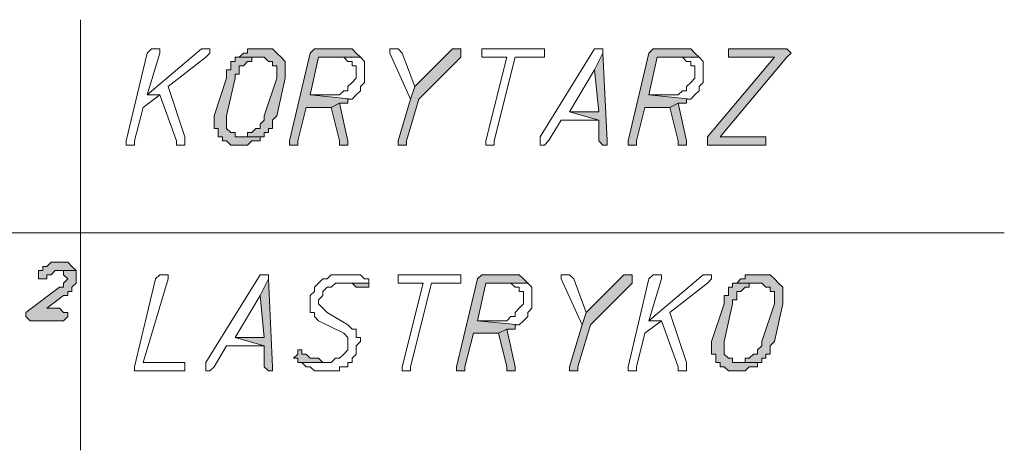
# Model space of a CAD drawing. Header units: inches. Extents: x -1441 to 3871, y -4351 to 2413.
# Tile 266 of 308: x 1473 to 1573, y 88 to 132. Entities that reach past the tile are written whole.
import ezdxf

# ---------------------------------------------------------------- set-up
doc = ezdxf.new("R2010")
doc.units = ezdxf.units.IN
doc.header["$MEASUREMENT"] = 0
doc.layers.add('at_Entity', color=7, linetype='Continuous')
doc.layers.add('at_Solid', color=7, linetype='Continuous')

msp = doc.modelspace()

# ---------------------------------------------------------------- hatches: boundary and pattern name
at = {"layer": 'at_Solid', "lineweight": 15}
for points in [[(1498.07909, 128.73992), (1497.65452, 128.73992), (1496.38559, 128.73992), (1496.38559, 128.31535), (1495.96102, 128.31535), (1495.53645, 127.89555), (1498.07909, 127.89555), (1498.49889, 127.47098), (1498.92346, 127.47098), (1498.92346, 127.04641), (1499.34803, 127.04641), (1499.34803, 125.77748), (1498.07909, 121.97067), (1498.07909, 121.5461), (1497.65452, 121.12153), (1497.65452, 120.69696), (1497.22995, 120.69696), (1496.80539, 120.27716), (1496.38559, 120.27716), (1496.38559, 119.85259), (1495.53645, 119.85259), (1498.07909, 119.85259), (1498.07909, 120.27716), (1498.49889, 120.27716), (1498.49889, 120.69696), (1498.92346, 120.69696), (1498.92346, 121.5461), (1499.34803, 121.97067), (1500.19717, 125.77748), (1500.19717, 127.47098), (1499.7726, 127.89555), (1499.34803, 128.31535), (1498.92346, 128.73992), (1498.49889, 128.73992)], [(1506.12205, 128.73992), (1503.57941, 128.73992), (1503.15961, 128.73992), (1502.73504, 128.31535), (1500.61697, 119.42802), (1500.61697, 119.00346), (1501.04153, 119.00346), (1501.4661, 119.00346), (1501.4661, 119.42802), (1502.31047, 122.81504), (1504.84834, 122.81504), (1505.69748, 123.2396), (1506.54185, 123.2396), (1506.54185, 123.6594), (1506.96642, 123.6594), (1502.73504, 124.08397), (1503.57941, 127.89555), (1507.81079, 127.89555), (1507.39099, 128.31535), (1506.96642, 128.73992), (1506.54185, 128.73992)], [(1517.54725, 128.73992), (1517.12745, 128.73992), (1513.31587, 124.93311), (1512.8913, 123.6594), (1511.62237, 119.42802), (1511.62237, 119.00346), (1512.04694, 119.00346), (1512.4715, 119.00346), (1512.4715, 119.42802), (1513.74044, 123.6594), (1517.97182, 127.89555), (1517.97182, 128.73992)], [(1540.40719, 128.73992), (1537.86455, 128.73992), (1537.44475, 128.73992), (1537.02018, 128.31535), (1534.90211, 119.42802), (1534.90211, 119.00346), (1535.32668, 119.00346), (1535.75124, 119.00346), (1535.75124, 119.42802), (1536.59561, 122.81504), (1539.13826, 122.81504), (1539.98262, 123.2396), (1540.83176, 123.2396), (1540.83176, 123.6594), (1541.25633, 123.6594), (1537.02018, 124.08397), (1537.86455, 127.89555), (1542.1007, 127.89555), (1541.67613, 128.31535), (1541.25633, 128.73992), (1540.83176, 128.73992)], [(1550.56823, 128.73992), (1545.06314, 128.73992), (1545.06314, 127.89555), (1549.71909, 127.89555), (1542.94507, 119.85259), (1542.94507, 119.00346), (1548.86995, 119.00346), (1548.86995, 119.85259), (1544.21877, 119.85259), (1550.98802, 127.89555), (1551.41259, 128.31535), (1550.98802, 128.73992)], [(1495.53645, 127.89555), (1495.11665, 127.89555), (1495.11665, 127.47098), (1494.69208, 127.47098), (1494.69208, 126.62185), (1494.26751, 126.62185), (1494.26751, 125.77748), (1492.99858, 121.97067), (1492.99858, 120.69696), (1493.42314, 120.69696), (1493.42314, 119.85259), (1493.84294, 119.85259), (1493.84294, 119.42802), (1494.26751, 119.42802), (1494.69208, 119.00346), (1495.53645, 119.00346), (1496.38559, 119.00346), (1496.80539, 119.42802), (1497.22995, 119.42802), (1497.65452, 119.42802), (1497.65452, 119.85259), (1498.07909, 119.85259), (1495.53645, 119.85259), (1495.11665, 119.85259), (1495.11665, 120.27716), (1494.69208, 120.27716), (1494.26751, 120.69696), (1494.26751, 121.97067), (1495.11665, 125.77748), (1495.11665, 126.20205), (1495.53645, 126.20205), (1495.53645, 127.04641), (1495.96102, 127.04641), (1496.38559, 127.47098), (1496.80539, 127.47098), (1496.80539, 127.89555), (1497.65452, 127.89555)], [(1532.36423, 128.31535), (1531.51987, 126.62185), (1531.93966, 122.39047), (1528.97722, 122.39047), (1531.93966, 121.5461), (1531.93966, 119.42802), (1532.36423, 119.00346), (1532.7888, 119.00346), (1532.7888, 119.42802)], [(1505.69748, 123.2396), (1504.84834, 122.81504), (1505.69748, 119.42802), (1505.69748, 119.00346), (1506.54185, 119.00346), (1506.54185, 119.42802)], [(1539.98262, 123.2396), (1539.13826, 122.81504), (1539.98262, 119.42802), (1539.98262, 119.00346), (1540.83176, 119.00346), (1540.83176, 119.42802)], [(1477.33723, 107.15369), (1476.91266, 107.15369), (1476.48809, 107.15369), (1476.06829, 106.72912), (1475.64372, 106.72912), (1475.64372, 106.30455), (1475.21915, 106.30455), (1475.21915, 105.46018), (1475.64372, 105.46018), (1476.06829, 105.46018), (1476.06829, 105.88475), (1476.48809, 105.88475), (1476.91266, 106.30455), (1479.03073, 106.30455), (1478.60616, 106.72912), (1478.18159, 107.15369), (1477.7618, 107.15369)], [(1479.03073, 106.30455), (1477.33723, 106.30455), (1477.7618, 106.30455), (1477.7618, 105.88475), (1478.18159, 105.46018), (1477.7618, 105.03561), (1477.7618, 104.61104), (1477.33723, 104.61104), (1473.95022, 102.07317), (1473.95022, 101.6486), (1474.37478, 101.2288), (1477.7618, 101.2288), (1478.18159, 101.6486), (1478.18159, 102.07317), (1477.7618, 102.07317), (1477.33723, 102.49774), (1476.06829, 102.49774), (1477.7618, 103.76668), (1478.18159, 103.76668), (1478.18159, 104.19124), (1478.60616, 104.19124), (1478.60616, 104.61104), (1479.03073, 105.03561), (1479.03073, 105.88475)], [(1523.05234, 105.88475), (1520.51446, 105.88475), (1520.0899, 105.88475), (1519.66533, 105.46018), (1517.54725, 96.57285), (1517.54725, 96.14829), (1517.97182, 96.14829), (1518.39639, 96.14829), (1518.39639, 96.57285), (1519.24553, 99.95987), (1521.7834, 99.95987), (1522.62777, 100.37966), (1523.47691, 100.37966), (1523.47691, 100.80423), (1523.8967, 100.80423), (1519.66533, 101.2288), (1520.51446, 105.03561), (1524.74584, 105.03561), (1524.32127, 105.46018), (1523.8967, 105.88475), (1523.47691, 105.88475)], [(1534.90211, 105.88475), (1534.48231, 105.88475), (1530.67073, 102.07317), (1530.25093, 100.80423), (1528.97722, 96.57285), (1528.97722, 96.14829), (1529.40179, 96.14829), (1529.82159, 96.14829), (1529.82159, 96.57285), (1531.0953, 100.80423), (1535.32668, 105.03561), (1535.32668, 105.88475)], [(1548.45015, 105.88475), (1548.02558, 105.88475), (1546.75665, 105.88475), (1546.75665, 105.46018), (1546.33208, 105.46018), (1545.90751, 105.03561), (1548.45015, 105.03561), (1548.86995, 104.61104), (1549.29452, 104.61104), (1549.29452, 104.19124), (1549.71909, 104.19124), (1549.71909, 102.92231), (1548.45015, 99.11073), (1548.45015, 98.68616), (1548.02558, 98.26159), (1548.02558, 97.84179), (1547.60101, 97.84179), (1547.18121, 97.41722), (1546.75665, 97.41722), (1546.75665, 96.99265), (1545.90751, 96.99265), (1548.45015, 96.99265), (1548.45015, 97.41722), (1548.86995, 97.41722), (1548.86995, 97.84179), (1549.29452, 97.84179), (1549.29452, 98.68616), (1549.71909, 99.11073), (1550.56823, 102.92231), (1550.56823, 104.61104), (1550.14366, 105.03561), (1549.71909, 105.46018), (1549.29452, 105.88475), (1548.86995, 105.88475)], [(1498.49889, 105.46018), (1497.65452, 103.76668), (1498.07909, 99.5353), (1495.11665, 99.5353), (1498.07909, 98.68616), (1498.07909, 96.57285), (1498.49889, 96.14829), (1498.92346, 96.14829), (1498.92346, 96.57285)], [(1508.65992, 105.03561), (1505.69748, 105.03561), (1506.54185, 105.03561), (1506.96642, 105.03561), (1507.39099, 104.61104), (1507.81079, 104.61104), (1508.23536, 104.61104), (1508.65992, 104.61104)], [(1545.90751, 105.03561), (1545.48771, 105.03561), (1545.48771, 104.61104), (1545.06314, 104.61104), (1545.06314, 103.76668), (1544.63857, 103.76668), (1544.63857, 102.92231), (1543.36963, 99.11073), (1543.36963, 97.84179), (1543.7942, 97.84179), (1543.7942, 96.99265), (1544.21877, 96.99265), (1544.21877, 96.57285), (1544.63857, 96.57285), (1545.06314, 96.14829), (1545.90751, 96.14829), (1546.75665, 96.14829), (1547.18121, 96.57285), (1547.60101, 96.57285), (1548.02558, 96.57285), (1548.02558, 96.99265), (1548.45015, 96.99265), (1545.90751, 96.99265), (1545.48771, 96.99265), (1545.48771, 97.41722), (1545.06314, 97.41722), (1544.63857, 97.84179), (1544.63857, 99.11073), (1545.48771, 102.92231), (1545.48771, 103.34211), (1545.90751, 103.34211), (1545.90751, 104.19124), (1546.33208, 104.19124), (1546.75665, 104.61104), (1547.18121, 104.61104), (1547.18121, 105.03561), (1548.02558, 105.03561)], [(1522.62777, 100.37966), (1521.7834, 99.95987), (1522.62777, 96.57285), (1522.62777, 96.14829), (1523.47691, 96.14829), (1523.47691, 96.57285)], [(1501.8859, 98.26159), (1501.4661, 98.26159), (1501.4661, 97.84179), (1501.04153, 97.41722), (1501.4661, 97.41722), (1501.4661, 96.99265), (1504.42855, 96.99265), (1504.00398, 96.99265), (1503.57941, 97.41722), (1503.15961, 97.41722), (1502.73504, 97.41722), (1502.31047, 97.84179), (1501.8859, 97.84179)]]:
    msp.add_hatch(color=7, dxfattribs=at).paths.add_polyline_path(points)

# ---------------------------------------------------------------- linework, layer by layer
at = {"layer": 'at_Entity', "color": 7, "lineweight": 15}
for p, q in [((1479.4553, 131.70236), (1479.4553, 88.10533)), ((1491.72964, 128.73992), (1486.22455, 124.08397)), ((1486.64912, 128.73992), (1486.22455, 128.31535)), ((1487.07369, 128.73992), (1486.64912, 128.73992)), ((1486.64912, 128.73992), (1486.64912, 128.73992)), ((1487.49349, 128.73992), (1487.07369, 128.73992)), ((1487.07369, 128.73992), (1487.07369, 128.73992)), ((1487.49349, 128.31535), (1487.49349, 128.73992)), ((1492.15421, 128.73992), (1491.72964, 128.73992)), ((1491.72964, 128.73992), (1491.72964, 128.73992)), ((1492.57401, 128.73992), (1492.15421, 128.73992)), ((1492.15421, 128.73992), (1492.15421, 128.73992)), ((1492.57401, 128.31535), (1492.57401, 128.73992)), ((1497.65452, 128.73992), (1496.38559, 128.73992)), ((1496.38559, 128.73992), (1496.38559, 128.31535)), ((1498.07909, 128.73992), (1497.65452, 128.73992)), ((1498.49889, 128.73992), (1498.07909, 128.73992)), ((1498.92346, 128.73992), (1498.49889, 128.73992)), ((1498.49889, 128.73992), (1498.49889, 128.73992)), ((1499.34803, 128.31535), (1498.92346, 128.73992)), ((1503.15961, 128.73992), (1502.73504, 128.31535)), ((1503.57941, 128.73992), (1503.15961, 128.73992)), ((1503.15961, 128.73992), (1503.15961, 128.73992)), ((1506.12205, 128.73992), (1503.57941, 128.73992)), ((1506.54185, 128.73992), (1506.12205, 128.73992)), ((1506.96642, 128.73992), (1506.54185, 128.73992)), ((1506.54185, 128.73992), (1506.54185, 128.73992)), ((1507.39099, 128.31535), (1506.96642, 128.73992)), ((1511.62237, 128.73992), (1510.778, 128.73992)), ((1510.778, 128.73992), (1510.778, 128.31535)), ((1512.04694, 128.31535), (1511.62237, 128.73992)), ((1511.62237, 128.73992), (1511.62237, 128.73992)), ((1517.12745, 128.73992), (1513.31587, 124.93311)), ((1517.54725, 128.73992), (1517.12745, 128.73992)), ((1517.97182, 128.73992), (1517.54725, 128.73992)), ((1517.97182, 127.89555), (1517.97182, 128.73992)), ((1520.51446, 128.73992), (1520.0899, 128.73992)), ((1520.0899, 128.73992), (1520.0899, 127.89555)), ((1526.01478, 128.73992), (1520.51446, 128.73992)), ((1526.43935, 128.73992), (1526.01478, 128.73992)), ((1526.01478, 128.73992), (1526.01478, 128.73992)), ((1531.51987, 128.73992), (1526.01478, 119.85259)), ((1526.43935, 127.89555), (1526.43935, 128.73992)), ((1531.93966, 128.73992), (1531.51987, 128.73992)), ((1531.51987, 128.73992), (1531.51987, 128.73992)), ((1532.36423, 128.73992), (1531.93966, 128.73992)), ((1531.93966, 128.73992), (1531.93966, 128.73992)), ((1532.36423, 128.31535), (1532.36423, 128.73992)), ((1537.44475, 128.73992), (1537.02018, 128.31535)), ((1537.86455, 128.73992), (1537.44475, 128.73992)), ((1537.44475, 128.73992), (1537.44475, 128.73992)), ((1540.40719, 128.73992), (1537.86455, 128.73992)), ((1540.83176, 128.73992), (1540.40719, 128.73992)), ((1541.25633, 128.73992), (1540.83176, 128.73992)), ((1540.83176, 128.73992), (1540.83176, 128.73992)), ((1541.67613, 128.31535), (1541.25633, 128.73992)), ((1550.56823, 128.73992), (1545.06314, 128.73992)), ((1545.06314, 128.73992), (1545.06314, 127.89555)), ((1550.98802, 128.73992), (1550.56823, 128.73992)), ((1551.41259, 128.31535), (1550.98802, 128.73992)), ((1550.98802, 128.73992), (1550.98802, 128.73992)), ((1486.22455, 128.31535), (1484.11125, 119.42802)), ((1486.22455, 124.08397), (1487.49349, 128.31535)), ((1488.34263, 124.93311), (1492.15421, 127.89555)), ((1492.15421, 127.89555), (1492.57401, 128.31535)), ((1492.15421, 127.89555), (1492.15421, 127.89555)), ((1495.53645, 127.89555), (1495.11665, 127.89555)), ((1495.11665, 127.89555), (1495.11665, 127.47098)), ((1495.96102, 128.31535), (1495.53645, 127.89555)), ((1497.65452, 127.89555), (1495.53645, 127.89555)), ((1495.53645, 127.89555), (1498.07909, 127.89555)), ((1496.38559, 128.31535), (1495.96102, 128.31535)), ((1495.96102, 128.31535), (1495.96102, 128.31535)), ((1496.80539, 127.47098), (1496.80539, 127.89555)), ((1496.80539, 127.89555), (1497.65452, 127.89555)), ((1497.65452, 127.89555), (1497.65452, 127.89555)), ((1498.07909, 127.89555), (1498.07909, 127.89555)), ((1498.07909, 127.89555), (1498.49889, 127.47098)), ((1499.7726, 127.89555), (1499.34803, 128.31535)), ((1499.34803, 128.31535), (1499.34803, 128.31535)), ((1500.19717, 127.47098), (1499.7726, 127.89555)), ((1499.7726, 127.89555), (1499.7726, 127.89555)), ((1502.73504, 128.31535), (1500.61697, 119.42802)), ((1502.73504, 124.08397), (1503.57941, 127.89555)), ((1503.57941, 127.89555), (1507.81079, 127.89555)), ((1507.81079, 127.89555), (1505.69748, 127.89555)), ((1505.69748, 127.89555), (1506.12205, 127.89555)), ((1506.12205, 127.89555), (1506.12205, 127.89555)), ((1506.12205, 127.89555), (1506.54185, 127.47098)), ((1507.81079, 127.89555), (1507.39099, 128.31535)), ((1507.39099, 128.31535), (1507.39099, 128.31535)), ((1508.23536, 127.47098), (1507.81079, 127.89555)), ((1507.81079, 127.89555), (1507.81079, 127.89555)), ((1510.778, 128.31535), (1512.8913, 123.6594)), ((1513.31587, 124.93311), (1512.04694, 128.31535)), ((1512.04694, 128.31535), (1512.04694, 128.31535)), ((1513.74044, 123.6594), (1517.97182, 127.89555)), ((1520.0899, 127.89555), (1520.51446, 127.89555)), ((1520.51446, 127.89555), (1522.62777, 127.89555)), ((1522.62777, 127.89555), (1520.51446, 119.42802)), ((1521.35883, 119.42802), (1523.47691, 127.89555)), ((1523.47691, 127.89555), (1526.01478, 127.89555)), ((1526.01478, 127.89555), (1526.43935, 127.89555)), ((1532.36423, 128.31535), (1531.51987, 126.62185)), ((1531.51987, 126.62185), (1532.36423, 128.31535)), ((1532.7888, 119.42802), (1532.36423, 128.31535)), ((1537.02018, 128.31535), (1534.90211, 119.42802)), ((1537.02018, 124.08397), (1537.86455, 127.89555)), ((1537.86455, 127.89555), (1542.1007, 127.89555)), ((1542.1007, 127.89555), (1539.98262, 127.89555)), ((1539.98262, 127.89555), (1540.40719, 127.89555)), ((1540.40719, 127.89555), (1540.40719, 127.89555)), ((1540.40719, 127.89555), (1540.83176, 127.47098)), ((1542.1007, 127.89555), (1541.67613, 128.31535)), ((1541.67613, 128.31535), (1541.67613, 128.31535)), ((1542.52527, 127.47098), (1542.1007, 127.89555)), ((1542.1007, 127.89555), (1542.1007, 127.89555)), ((1549.71909, 127.89555), (1542.94507, 119.85259)), ((1544.21877, 119.85259), (1550.98802, 127.89555)), ((1545.06314, 127.89555), (1549.71909, 127.89555)), ((1550.98802, 127.89555), (1551.41259, 128.31535)), ((1550.98802, 127.89555), (1550.98802, 127.89555)), ((1551.41259, 128.31535), (1551.41259, 128.31535)), ((1494.69208, 126.62185), (1494.26751, 126.62185)), ((1494.26751, 126.62185), (1494.26751, 125.77748)), ((1495.11665, 127.47098), (1494.69208, 127.47098)), ((1494.69208, 127.47098), (1494.69208, 126.62185)), ((1495.53645, 126.20205), (1495.53645, 127.04641)), ((1495.53645, 127.04641), (1495.96102, 127.04641)), ((1495.96102, 127.04641), (1496.38559, 127.47098)), ((1495.96102, 127.04641), (1495.96102, 127.04641)), ((1496.38559, 127.47098), (1496.80539, 127.47098)), ((1498.49889, 127.47098), (1498.92346, 127.47098)), ((1498.92346, 127.47098), (1498.92346, 127.04641)), ((1498.92346, 127.04641), (1499.34803, 127.04641)), ((1499.34803, 127.04641), (1499.34803, 125.77748)), ((1500.19717, 125.77748), (1500.19717, 127.47098)), ((1506.54185, 127.47098), (1506.96642, 127.47098)), ((1506.96642, 127.47098), (1506.96642, 127.04641)), ((1506.96642, 127.04641), (1507.39099, 127.04641)), ((1507.39099, 127.04641), (1507.39099, 125.77748)), ((1508.23536, 125.35291), (1508.23536, 127.47098)), ((1528.97722, 122.39047), (1531.51987, 126.62185)), ((1531.51987, 126.62185), (1531.93966, 122.39047)), ((1540.83176, 127.47098), (1541.25633, 127.47098)), ((1541.25633, 127.47098), (1541.25633, 127.04641)), ((1541.25633, 127.04641), (1541.67613, 127.04641)), ((1541.67613, 127.04641), (1541.67613, 125.77748)), ((1542.52527, 125.35291), (1542.52527, 127.47098)), ((1494.26751, 125.77748), (1492.99858, 121.97067)), ((1494.26751, 121.97067), (1495.11665, 125.77748)), ((1495.11665, 125.77748), (1495.11665, 126.20205)), ((1495.11665, 126.20205), (1495.53645, 126.20205)), ((1499.34803, 125.77748), (1498.07909, 121.97067)), ((1499.34803, 121.97067), (1500.19717, 125.77748)), ((1507.39099, 125.77748), (1506.96642, 125.35291)), ((1541.67613, 125.77748), (1541.25633, 125.35291)), ((1490.03613, 119.85259), (1488.34263, 124.93311)), ((1506.96642, 125.35291), (1506.54185, 124.93311)), ((1506.54185, 124.93311), (1506.54185, 124.50854)), ((1506.96642, 125.35291), (1506.96642, 125.35291)), ((1507.81079, 124.93311), (1508.23536, 125.35291)), ((1507.81079, 124.50854), (1507.81079, 124.93311)), ((1513.31587, 124.93311), (1512.8913, 123.6594)), ((1512.8913, 123.6594), (1513.31587, 124.93311)), ((1541.25633, 125.35291), (1540.83176, 124.93311)), ((1540.83176, 124.93311), (1540.83176, 124.50854)), ((1541.25633, 125.35291), (1541.25633, 125.35291)), ((1542.1007, 124.93311), (1542.52527, 125.35291)), ((1542.1007, 124.50854), (1542.1007, 124.93311)), ((1485.79998, 122.81504), (1487.49349, 124.08397)), ((1486.22455, 124.08397), (1487.49349, 124.08397)), ((1487.49349, 124.08397), (1486.22455, 124.08397)), ((1487.49349, 124.08397), (1489.19177, 119.42802)), ((1504.84834, 124.08397), (1502.73504, 124.08397)), ((1502.73504, 124.08397), (1506.96642, 123.6594)), ((1506.96642, 123.6594), (1502.73504, 124.08397)), ((1505.69748, 124.08397), (1504.84834, 124.08397)), ((1506.12205, 124.50854), (1505.69748, 124.08397)), ((1506.54185, 124.50854), (1506.12205, 124.50854)), ((1506.12205, 124.50854), (1506.12205, 124.50854)), ((1506.54185, 123.2396), (1506.54185, 123.6594)), ((1506.54185, 123.6594), (1506.96642, 123.6594)), ((1506.96642, 123.6594), (1507.39099, 124.08397)), ((1506.96642, 123.6594), (1506.96642, 123.6594)), ((1507.39099, 124.08397), (1507.81079, 124.50854)), ((1507.39099, 124.08397), (1507.39099, 124.08397)), ((1512.8913, 123.6594), (1511.62237, 119.42802)), ((1512.4715, 119.42802), (1513.74044, 123.6594)), ((1539.13826, 124.08397), (1537.02018, 124.08397)), ((1537.02018, 124.08397), (1541.25633, 123.6594)), ((1541.25633, 123.6594), (1537.02018, 124.08397)), ((1539.98262, 124.08397), (1539.13826, 124.08397)), ((1540.40719, 124.50854), (1539.98262, 124.08397)), ((1540.83176, 124.50854), (1540.40719, 124.50854)), ((1540.40719, 124.50854), (1540.40719, 124.50854)), ((1540.83176, 123.2396), (1540.83176, 123.6594)), ((1540.83176, 123.6594), (1541.25633, 123.6594)), ((1541.25633, 123.6594), (1541.67613, 124.08397)), ((1541.25633, 123.6594), (1541.25633, 123.6594)), ((1541.67613, 124.08397), (1542.1007, 124.50854)), ((1541.67613, 124.08397), (1541.67613, 124.08397)), ((1484.95562, 119.42802), (1485.79998, 122.81504)), ((1501.4661, 119.42802), (1502.31047, 122.81504)), ((1502.31047, 122.81504), (1504.84834, 122.81504)), ((1505.69748, 123.2396), (1504.84834, 122.81504)), ((1504.84834, 122.81504), (1505.69748, 123.2396)), ((1504.84834, 122.81504), (1505.69748, 119.42802)), ((1506.54185, 119.42802), (1505.69748, 123.2396)), ((1505.69748, 123.2396), (1506.54185, 123.2396)), ((1535.75124, 119.42802), (1536.59561, 122.81504)), ((1536.59561, 122.81504), (1539.13826, 122.81504)), ((1539.98262, 123.2396), (1539.13826, 122.81504)), ((1539.13826, 122.81504), (1539.98262, 123.2396)), ((1539.13826, 122.81504), (1539.98262, 119.42802)), ((1540.83176, 119.42802), (1539.98262, 123.2396)), ((1539.98262, 123.2396), (1540.83176, 123.2396)), ((1492.99858, 121.97067), (1492.99858, 120.69696)), ((1494.26751, 120.69696), (1494.26751, 121.97067)), ((1498.07909, 121.97067), (1498.07909, 121.5461)), ((1498.92346, 121.5461), (1499.34803, 121.97067)), ((1531.93966, 122.39047), (1528.97722, 122.39047)), ((1528.97722, 122.39047), (1531.93966, 121.5461)), ((1531.93966, 121.5461), (1528.97722, 122.39047)), ((1492.99858, 120.69696), (1493.42314, 120.69696)), ((1493.42314, 120.69696), (1493.42314, 119.85259)), ((1494.69208, 120.27716), (1494.26751, 120.69696)), ((1497.22995, 120.69696), (1496.80539, 120.27716)), ((1497.65452, 120.69696), (1497.22995, 120.69696)), ((1498.07909, 121.5461), (1497.65452, 121.12153)), ((1497.65452, 121.12153), (1497.65452, 120.69696)), ((1498.49889, 120.27716), (1498.49889, 120.69696)), ((1498.49889, 120.69696), (1498.92346, 120.69696)), ((1498.92346, 120.69696), (1498.92346, 121.5461)), ((1526.85915, 119.42802), (1528.13285, 121.5461)), ((1528.13285, 121.5461), (1531.93966, 121.5461)), ((1531.93966, 121.5461), (1531.93966, 119.42802)), ((1490.03613, 119.00346), (1490.03613, 119.85259)), ((1493.42314, 119.85259), (1493.84294, 119.85259)), ((1493.84294, 119.85259), (1493.84294, 119.42802)), ((1495.11665, 120.27716), (1494.69208, 120.27716)), ((1494.69208, 120.27716), (1494.69208, 120.27716)), ((1495.11665, 119.85259), (1495.11665, 120.27716)), ((1495.53645, 119.85259), (1495.11665, 119.85259)), ((1498.07909, 119.85259), (1495.53645, 119.85259)), ((1496.38559, 119.85259), (1495.53645, 119.85259)), ((1495.53645, 119.85259), (1498.07909, 119.85259)), ((1496.80539, 120.27716), (1496.38559, 120.27716)), ((1496.38559, 120.27716), (1496.38559, 119.85259)), ((1497.65452, 119.42802), (1497.65452, 119.85259)), ((1497.65452, 119.85259), (1498.07909, 119.85259)), ((1498.07909, 119.85259), (1498.07909, 120.27716)), ((1498.07909, 120.27716), (1498.49889, 120.27716)), ((1526.01478, 119.85259), (1526.01478, 119.00346)), ((1542.94507, 119.85259), (1542.94507, 119.00346)), ((1548.86995, 119.85259), (1544.21877, 119.85259)), ((1548.86995, 119.00346), (1548.86995, 119.85259)), ((1484.11125, 119.42802), (1484.11125, 119.00346)), ((1484.11125, 119.00346), (1484.53105, 119.00346)), ((1484.53105, 119.00346), (1484.95562, 119.00346)), ((1484.95562, 119.00346), (1484.95562, 119.42802)), ((1489.19177, 119.42802), (1489.19177, 119.00346)), ((1489.19177, 119.00346), (1490.03613, 119.00346)), ((1493.84294, 119.42802), (1494.26751, 119.42802)), ((1494.26751, 119.42802), (1494.26751, 119.42802)), ((1494.26751, 119.42802), (1494.69208, 119.00346)), ((1494.69208, 119.00346), (1495.53645, 119.00346)), ((1495.53645, 119.00346), (1496.38559, 119.00346)), ((1496.38559, 119.00346), (1496.80539, 119.42802)), ((1496.38559, 119.00346), (1496.38559, 119.00346)), ((1496.80539, 119.42802), (1497.22995, 119.42802)), ((1497.22995, 119.42802), (1497.65452, 119.42802)), ((1500.61697, 119.42802), (1500.61697, 119.00346)), ((1500.61697, 119.00346), (1501.04153, 119.00346)), ((1501.04153, 119.00346), (1501.4661, 119.00346)), ((1501.4661, 119.00346), (1501.4661, 119.42802)), ((1505.69748, 119.42802), (1505.69748, 119.00346)), ((1505.69748, 119.00346), (1506.54185, 119.00346)), ((1506.54185, 119.00346), (1506.54185, 119.42802)), ((1511.62237, 119.42802), (1511.62237, 119.00346)), ((1511.62237, 119.00346), (1512.04694, 119.00346)), ((1512.04694, 119.00346), (1512.4715, 119.00346)), ((1512.4715, 119.00346), (1512.4715, 119.42802)), ((1520.51446, 119.42802), (1520.51446, 119.00346)), ((1520.51446, 119.00346), (1520.93426, 119.00346)), ((1520.93426, 119.00346), (1521.35883, 119.00346)), ((1521.35883, 119.00346), (1521.35883, 119.42802)), ((1526.01478, 119.00346), (1526.43935, 119.00346)), ((1526.43935, 119.00346), (1526.85915, 119.42802)), ((1526.43935, 119.00346), (1526.43935, 119.00346)), ((1531.93966, 119.42802), (1532.36423, 119.00346)), ((1532.36423, 119.00346), (1532.7888, 119.00346)), ((1532.7888, 119.00346), (1532.7888, 119.42802)), ((1534.90211, 119.42802), (1534.90211, 119.00346)), ((1534.90211, 119.00346), (1535.32668, 119.00346)), ((1535.32668, 119.00346), (1535.75124, 119.00346)), ((1535.75124, 119.00346), (1535.75124, 119.42802)), ((1539.98262, 119.42802), (1539.98262, 119.00346)), ((1539.98262, 119.00346), (1540.83176, 119.00346)), ((1540.83176, 119.00346), (1540.83176, 119.42802)), ((1542.94507, 119.00346), (1548.86995, 119.00346)), ((1434.58456, 110.11613), (1572.99883, 110.11613)), ((1476.06829, 106.72912), (1475.64372, 106.72912)), ((1475.64372, 106.72912), (1475.64372, 106.30455)), ((1476.48809, 107.15369), (1476.06829, 106.72912)), ((1476.91266, 107.15369), (1476.48809, 107.15369)), ((1476.48809, 107.15369), (1476.48809, 107.15369)), ((1477.33723, 107.15369), (1476.91266, 107.15369)), ((1477.7618, 107.15369), (1477.33723, 107.15369)), ((1478.18159, 107.15369), (1477.7618, 107.15369)), ((1478.60616, 106.72912), (1478.18159, 107.15369)), ((1479.03073, 106.30455), (1478.60616, 106.72912)), ((1478.60616, 106.72912), (1478.60616, 106.72912)), ((1475.64372, 106.30455), (1475.21915, 106.30455)), ((1475.21915, 106.30455), (1475.21915, 105.46018)), ((1476.06829, 105.46018), (1476.06829, 105.88475)), ((1476.06829, 105.88475), (1476.48809, 105.88475)), ((1476.48809, 105.88475), (1476.91266, 106.30455)), ((1476.48809, 105.88475), (1476.48809, 105.88475)), ((1476.91266, 106.30455), (1479.03073, 106.30455)), ((1479.03073, 106.30455), (1477.33723, 106.30455)), ((1477.33723, 106.30455), (1477.7618, 106.30455)), ((1477.7618, 106.30455), (1477.7618, 105.88475)), ((1477.7618, 105.88475), (1478.18159, 105.46018)), ((1479.03073, 105.88475), (1479.03073, 106.30455)), ((1479.03073, 105.03561), (1479.03073, 105.88475)), ((1487.49349, 105.88475), (1487.07369, 105.46018)), ((1487.91806, 105.88475), (1487.49349, 105.88475)), ((1487.49349, 105.88475), (1487.49349, 105.88475)), ((1488.34263, 105.88475), (1487.91806, 105.88475)), ((1487.91806, 105.88475), (1487.91806, 105.88475)), ((1488.34263, 105.46018), (1488.34263, 105.88475)), ((1497.65452, 105.88475), (1492.15421, 96.99265)), ((1498.07909, 105.88475), (1497.65452, 105.88475)), ((1497.65452, 105.88475), (1497.65452, 105.88475)), ((1498.49889, 105.88475), (1498.07909, 105.88475)), ((1498.07909, 105.88475), (1498.07909, 105.88475)), ((1498.49889, 105.46018), (1498.49889, 105.88475)), ((1504.84834, 105.88475), (1504.42855, 105.46018)), ((1505.69748, 105.88475), (1504.84834, 105.88475)), ((1504.84834, 105.88475), (1504.84834, 105.88475)), ((1506.12205, 105.88475), (1505.69748, 105.88475)), ((1507.39099, 105.88475), (1506.12205, 105.88475)), ((1506.12205, 105.88475), (1506.12205, 105.88475)), ((1507.81079, 105.88475), (1507.39099, 105.88475)), ((1508.23536, 105.46018), (1507.81079, 105.88475)), ((1512.04694, 105.88475), (1511.62237, 105.88475)), ((1511.62237, 105.88475), (1511.62237, 105.03561)), ((1517.54725, 105.88475), (1512.04694, 105.88475)), ((1517.97182, 105.88475), (1517.54725, 105.88475)), ((1517.54725, 105.88475), (1517.54725, 105.88475)), ((1517.97182, 105.03561), (1517.97182, 105.88475)), ((1520.0899, 105.88475), (1519.66533, 105.46018)), ((1520.51446, 105.88475), (1520.0899, 105.88475)), ((1520.0899, 105.88475), (1520.0899, 105.88475)), ((1523.05234, 105.88475), (1520.51446, 105.88475)), ((1523.47691, 105.88475), (1523.05234, 105.88475)), ((1523.8967, 105.88475), (1523.47691, 105.88475)), ((1523.47691, 105.88475), (1523.47691, 105.88475)), ((1524.32127, 105.46018), (1523.8967, 105.88475)), ((1528.97722, 105.88475), (1528.13285, 105.88475)), ((1528.13285, 105.88475), (1528.13285, 105.46018)), ((1529.40179, 105.46018), (1528.97722, 105.88475)), ((1528.97722, 105.88475), (1528.97722, 105.88475)), ((1534.48231, 105.88475), (1530.67073, 102.07317)), ((1534.90211, 105.88475), (1534.48231, 105.88475)), ((1535.32668, 105.88475), (1534.90211, 105.88475)), ((1535.32668, 105.03561), (1535.32668, 105.88475)), ((1542.52527, 105.88475), (1537.02018, 101.2288)), ((1537.44475, 105.88475), (1537.02018, 105.46018)), ((1537.86455, 105.88475), (1537.44475, 105.88475)), ((1537.44475, 105.88475), (1537.44475, 105.88475)), ((1538.28912, 105.88475), (1537.86455, 105.88475)), ((1537.86455, 105.88475), (1537.86455, 105.88475)), ((1538.28912, 105.46018), (1538.28912, 105.88475)), ((1542.94507, 105.88475), (1542.52527, 105.88475)), ((1542.52527, 105.88475), (1542.52527, 105.88475)), ((1543.36963, 105.88475), (1542.94507, 105.88475)), ((1542.94507, 105.88475), (1542.94507, 105.88475)), ((1543.36963, 105.46018), (1543.36963, 105.88475)), ((1548.02558, 105.88475), (1546.75665, 105.88475)), ((1546.75665, 105.88475), (1546.75665, 105.46018)), ((1548.45015, 105.88475), (1548.02558, 105.88475)), ((1548.86995, 105.88475), (1548.45015, 105.88475)), ((1549.29452, 105.88475), (1548.86995, 105.88475)), ((1548.86995, 105.88475), (1548.86995, 105.88475)), ((1549.71909, 105.46018), (1549.29452, 105.88475)), ((1475.21915, 105.46018), (1475.64372, 105.46018)), ((1475.64372, 105.46018), (1476.06829, 105.46018)), ((1478.18159, 105.46018), (1477.7618, 105.03561)), ((1477.7618, 105.03561), (1477.7618, 104.61104)), ((1478.18159, 105.46018), (1478.18159, 105.46018)), ((1478.60616, 104.61104), (1479.03073, 105.03561)), ((1487.07369, 105.46018), (1484.95562, 96.57285)), ((1485.79998, 96.99265), (1488.34263, 105.46018)), ((1498.49889, 105.46018), (1497.65452, 103.76668)), ((1497.65452, 103.76668), (1498.49889, 105.46018)), ((1498.92346, 96.57285), (1498.49889, 105.46018)), ((1503.57941, 105.03561), (1503.15961, 104.61104)), ((1504.00398, 105.46018), (1503.57941, 105.03561)), ((1503.57941, 105.03561), (1503.57941, 105.03561)), ((1504.42855, 105.46018), (1504.00398, 105.46018)), ((1504.00398, 105.46018), (1504.00398, 105.46018)), ((1504.84834, 104.61104), (1505.27291, 105.03561)), ((1505.27291, 105.03561), (1508.65992, 105.03561)), ((1508.65992, 105.03561), (1505.69748, 105.03561)), ((1505.69748, 105.03561), (1506.54185, 105.03561)), ((1506.54185, 105.03561), (1506.96642, 105.03561)), ((1506.96642, 105.03561), (1507.39099, 104.61104)), ((1508.65992, 105.46018), (1508.23536, 105.46018)), ((1508.23536, 105.46018), (1508.23536, 105.46018)), ((1508.65992, 105.03561), (1508.65992, 105.46018)), ((1508.65992, 104.61104), (1508.65992, 105.03561)), ((1511.62237, 105.03561), (1512.04694, 105.03561)), ((1512.04694, 105.03561), (1514.16501, 105.03561)), ((1514.16501, 105.03561), (1512.04694, 96.57285)), ((1512.8913, 96.57285), (1515.00938, 105.03561)), ((1515.00938, 105.03561), (1517.54725, 105.03561)), ((1519.66533, 105.46018), (1517.54725, 96.57285)), ((1517.54725, 105.03561), (1517.97182, 105.03561)), ((1519.66533, 101.2288), (1520.51446, 105.03561)), ((1520.51446, 105.03561), (1524.74584, 105.03561)), ((1524.74584, 105.03561), (1522.62777, 105.03561)), ((1522.62777, 105.03561), (1523.05234, 105.03561)), ((1523.05234, 105.03561), (1523.05234, 105.03561)), ((1523.05234, 105.03561), (1523.47691, 104.61104)), ((1524.74584, 105.03561), (1524.32127, 105.46018)), ((1524.32127, 105.46018), (1524.32127, 105.46018)), ((1525.17041, 104.61104), (1524.74584, 105.03561)), ((1524.74584, 105.03561), (1524.74584, 105.03561)), ((1528.13285, 105.46018), (1530.25093, 100.80423)), ((1530.67073, 102.07317), (1529.40179, 105.46018)), ((1529.40179, 105.46018), (1529.40179, 105.46018)), ((1531.0953, 100.80423), (1535.32668, 105.03561)), ((1537.02018, 105.46018), (1534.90211, 96.57285)), ((1537.02018, 101.2288), (1538.28912, 105.46018)), ((1539.13826, 102.07317), (1542.94507, 105.03561)), ((1542.94507, 105.03561), (1543.36963, 105.46018)), ((1542.94507, 105.03561), (1542.94507, 105.03561)), ((1545.90751, 105.03561), (1545.48771, 105.03561)), ((1545.48771, 105.03561), (1545.48771, 104.61104)), ((1546.33208, 105.46018), (1545.90751, 105.03561)), ((1548.02558, 105.03561), (1545.90751, 105.03561)), ((1545.90751, 105.03561), (1548.45015, 105.03561)), ((1546.75665, 105.46018), (1546.33208, 105.46018)), ((1546.33208, 105.46018), (1546.33208, 105.46018)), ((1547.18121, 104.61104), (1547.18121, 105.03561)), ((1547.18121, 105.03561), (1548.02558, 105.03561)), ((1548.02558, 105.03561), (1548.02558, 105.03561)), ((1548.45015, 105.03561), (1548.45015, 105.03561)), ((1548.45015, 105.03561), (1548.86995, 104.61104)), ((1550.14366, 105.03561), (1549.71909, 105.46018)), ((1549.71909, 105.46018), (1549.71909, 105.46018)), ((1550.56823, 104.61104), (1550.14366, 105.03561)), ((1550.14366, 105.03561), (1550.14366, 105.03561)), ((1477.33723, 104.61104), (1473.95022, 102.07317)), ((1476.06829, 102.49774), (1477.7618, 103.76668)), ((1477.7618, 104.61104), (1477.33723, 104.61104)), ((1477.7618, 103.76668), (1478.18159, 103.76668)), ((1478.18159, 103.76668), (1478.18159, 104.19124)), ((1478.18159, 104.19124), (1478.60616, 104.19124)), ((1478.60616, 104.19124), (1478.60616, 104.61104)), ((1495.11665, 99.5353), (1497.65452, 103.76668)), ((1497.65452, 103.76668), (1498.07909, 99.5353)), ((1503.15961, 104.19124), (1502.73504, 103.76668)), ((1502.73504, 103.76668), (1502.73504, 102.07317)), ((1503.15961, 104.61104), (1503.15961, 104.19124)), ((1503.57941, 103.34211), (1504.00398, 103.76668)), ((1504.00398, 104.19124), (1504.42855, 104.61104)), ((1504.00398, 103.76668), (1504.00398, 104.19124)), ((1504.42855, 104.61104), (1504.84834, 104.61104)), ((1507.39099, 104.61104), (1507.81079, 104.61104)), ((1507.81079, 104.61104), (1508.23536, 104.61104)), ((1508.23536, 104.61104), (1508.65992, 104.61104)), ((1508.65992, 104.61104), (1508.65992, 104.61104)), ((1523.47691, 104.61104), (1523.8967, 104.61104)), ((1523.8967, 104.61104), (1523.8967, 104.19124)), ((1523.8967, 104.19124), (1524.32127, 104.19124)), ((1524.32127, 104.19124), (1524.32127, 102.92231)), ((1525.17041, 102.49774), (1525.17041, 104.61104)), ((1545.06314, 103.76668), (1544.63857, 103.76668)), ((1544.63857, 103.76668), (1544.63857, 102.92231)), ((1545.48771, 104.61104), (1545.06314, 104.61104)), ((1545.06314, 104.61104), (1545.06314, 103.76668)), ((1545.90751, 103.34211), (1545.90751, 104.19124)), ((1545.90751, 104.19124), (1546.33208, 104.19124)), ((1546.33208, 104.19124), (1546.75665, 104.61104)), ((1546.33208, 104.19124), (1546.33208, 104.19124)), ((1546.75665, 104.61104), (1547.18121, 104.61104)), ((1548.86995, 104.61104), (1549.29452, 104.61104)), ((1549.29452, 104.61104), (1549.29452, 104.19124)), ((1549.29452, 104.19124), (1549.71909, 104.19124)), ((1549.71909, 104.19124), (1549.71909, 102.92231)), ((1550.56823, 102.92231), (1550.56823, 104.61104)), ((1503.57941, 102.92231), (1503.57941, 103.34211)), ((1504.00398, 102.49774), (1503.57941, 102.92231)), ((1524.32127, 102.92231), (1523.8967, 102.49774)), ((1544.63857, 102.92231), (1543.36963, 99.11073)), ((1544.63857, 99.11073), (1545.48771, 102.92231)), ((1545.48771, 102.92231), (1545.48771, 103.34211)), ((1545.48771, 103.34211), (1545.90751, 103.34211)), ((1549.71909, 102.92231), (1548.45015, 99.11073)), ((1549.71909, 99.11073), (1550.56823, 102.92231)), ((1473.95022, 102.07317), (1473.95022, 101.6486)), ((1477.33723, 102.49774), (1476.06829, 102.49774)), ((1477.7618, 102.07317), (1477.33723, 102.49774)), ((1478.18159, 102.07317), (1477.7618, 102.07317)), ((1478.18159, 101.6486), (1478.18159, 102.07317)), ((1502.73504, 102.07317), (1503.15961, 102.07317)), ((1503.15961, 102.07317), (1503.15961, 101.6486)), ((1504.42855, 102.07317), (1504.00398, 102.49774)), ((1504.00398, 102.49774), (1504.00398, 102.49774)), ((1506.54185, 100.80423), (1504.42855, 102.07317)), ((1523.8967, 102.49774), (1523.47691, 102.07317)), ((1523.47691, 102.07317), (1523.47691, 101.6486)), ((1523.8967, 102.49774), (1523.8967, 102.49774)), ((1524.74584, 102.07317), (1525.17041, 102.49774)), ((1524.74584, 101.6486), (1524.74584, 102.07317)), ((1530.67073, 102.07317), (1530.25093, 100.80423)), ((1530.25093, 100.80423), (1530.67073, 102.07317)), ((1540.83176, 96.99265), (1539.13826, 102.07317)), ((1473.95022, 101.6486), (1474.37478, 101.2288)), ((1474.37478, 101.2288), (1477.7618, 101.2288)), ((1477.7618, 101.2288), (1478.18159, 101.6486)), ((1503.15961, 101.6486), (1503.57941, 101.2288)), ((1503.57941, 101.2288), (1506.12205, 99.95987)), ((1506.96642, 100.37966), (1506.54185, 100.80423)), ((1521.7834, 101.2288), (1519.66533, 101.2288)), ((1519.66533, 101.2288), (1523.8967, 100.80423)), ((1523.8967, 100.80423), (1519.66533, 101.2288)), ((1522.62777, 101.2288), (1521.7834, 101.2288)), ((1523.05234, 101.6486), (1522.62777, 101.2288)), ((1523.47691, 101.6486), (1523.05234, 101.6486)), ((1523.05234, 101.6486), (1523.05234, 101.6486)), ((1523.47691, 100.37966), (1523.47691, 100.80423)), ((1523.47691, 100.80423), (1523.8967, 100.80423)), ((1523.8967, 100.80423), (1524.32127, 101.2288)), ((1523.8967, 100.80423), (1523.8967, 100.80423)), ((1524.32127, 101.2288), (1524.74584, 101.6486)), ((1524.32127, 101.2288), (1524.32127, 101.2288)), ((1530.25093, 100.80423), (1528.97722, 96.57285)), ((1529.82159, 96.57285), (1531.0953, 100.80423)), ((1536.59561, 99.95987), (1538.28912, 101.2288)), ((1537.02018, 101.2288), (1538.28912, 101.2288)), ((1538.28912, 101.2288), (1537.02018, 101.2288)), ((1538.28912, 101.2288), (1539.98262, 96.57285)), ((1506.12205, 99.95987), (1506.12205, 99.95987)), ((1506.12205, 99.95987), (1506.54185, 99.5353)), ((1507.39099, 100.37966), (1506.96642, 100.37966)), ((1507.39099, 99.5353), (1507.39099, 100.37966)), ((1518.39639, 96.57285), (1519.24553, 99.95987)), ((1519.24553, 99.95987), (1521.7834, 99.95987)), ((1522.62777, 100.37966), (1521.7834, 99.95987)), ((1521.7834, 99.95987), (1522.62777, 100.37966)), ((1521.7834, 99.95987), (1522.62777, 96.57285)), ((1523.47691, 96.57285), (1522.62777, 100.37966)), ((1522.62777, 100.37966), (1523.47691, 100.37966)), ((1535.75124, 96.57285), (1536.59561, 99.95987)), ((1498.07909, 99.5353), (1495.11665, 99.5353)), ((1495.11665, 99.5353), (1498.07909, 98.68616)), ((1498.07909, 98.68616), (1495.11665, 99.5353)), ((1506.54185, 99.5353), (1506.54185, 98.26159)), ((1507.81079, 99.5353), (1507.39099, 99.5353)), ((1507.39099, 98.68616), (1507.81079, 99.11073)), ((1507.81079, 99.11073), (1507.81079, 99.5353)), ((1543.36963, 99.11073), (1543.36963, 97.84179)), ((1544.63857, 97.84179), (1544.63857, 99.11073)), ((1548.45015, 99.11073), (1548.45015, 98.68616)), ((1549.29452, 98.68616), (1549.71909, 99.11073)), ((1492.99858, 96.57285), (1494.26751, 98.68616)), ((1494.26751, 98.68616), (1498.07909, 98.68616)), ((1498.07909, 98.68616), (1498.07909, 96.57285)), ((1501.4661, 97.84179), (1501.04153, 97.41722)), ((1501.8859, 98.26159), (1501.4661, 98.26159)), ((1501.4661, 98.26159), (1501.4661, 97.84179)), ((1501.8859, 97.84179), (1501.8859, 98.26159)), ((1502.31047, 97.84179), (1501.8859, 97.84179)), ((1501.8859, 97.84179), (1501.8859, 97.84179)), ((1502.73504, 97.41722), (1502.31047, 97.84179)), ((1506.12205, 97.84179), (1505.69748, 97.41722)), ((1506.54185, 98.26159), (1506.12205, 97.84179)), ((1506.12205, 97.84179), (1506.12205, 97.84179)), ((1506.96642, 97.41722), (1507.39099, 97.84179)), ((1507.39099, 97.84179), (1507.39099, 98.68616)), ((1543.36963, 97.84179), (1543.7942, 97.84179)), ((1543.7942, 97.84179), (1543.7942, 96.99265)), ((1545.06314, 97.41722), (1544.63857, 97.84179)), ((1547.60101, 97.84179), (1547.18121, 97.41722)), ((1548.02558, 97.84179), (1547.60101, 97.84179)), ((1548.45015, 98.68616), (1548.02558, 98.26159)), ((1548.02558, 98.26159), (1548.02558, 97.84179)), ((1548.86995, 97.41722), (1548.86995, 97.84179)), ((1548.86995, 97.84179), (1549.29452, 97.84179)), ((1549.29452, 97.84179), (1549.29452, 98.68616)), ((1489.61156, 96.99265), (1485.79998, 96.99265)), ((1490.03613, 96.99265), (1489.61156, 96.99265)), ((1490.03613, 96.14829), (1490.03613, 96.99265)), ((1492.15421, 96.99265), (1492.15421, 96.14829)), ((1501.04153, 97.41722), (1501.4661, 97.41722)), ((1501.4661, 97.41722), (1501.4661, 96.99265)), ((1501.4661, 96.99265), (1504.42855, 96.99265)), ((1504.84834, 96.99265), (1501.4661, 96.99265)), ((1501.4661, 96.99265), (1501.8859, 96.99265)), ((1501.8859, 96.99265), (1502.31047, 96.57285)), ((1503.15961, 97.41722), (1502.73504, 97.41722)), ((1503.57941, 97.41722), (1503.15961, 97.41722)), ((1504.00398, 96.99265), (1503.57941, 97.41722)), ((1504.42855, 96.99265), (1504.00398, 96.99265)), ((1504.00398, 96.99265), (1504.00398, 96.99265)), ((1505.27291, 97.41722), (1504.84834, 96.99265)), ((1505.69748, 97.41722), (1505.27291, 97.41722)), ((1505.27291, 97.41722), (1505.27291, 97.41722)), ((1506.54185, 96.57285), (1506.54185, 96.99265)), ((1506.54185, 96.99265), (1506.96642, 96.99265)), ((1506.96642, 96.99265), (1506.96642, 97.41722)), ((1540.83176, 96.14829), (1540.83176, 96.99265)), ((1543.7942, 96.99265), (1544.21877, 96.99265)), ((1544.21877, 96.99265), (1544.21877, 96.57285)), ((1545.48771, 97.41722), (1545.06314, 97.41722)), ((1545.06314, 97.41722), (1545.06314, 97.41722)), ((1545.48771, 96.99265), (1545.48771, 97.41722)), ((1545.90751, 96.99265), (1545.48771, 96.99265)), ((1548.45015, 96.99265), (1545.90751, 96.99265)), ((1546.75665, 96.99265), (1545.90751, 96.99265)), ((1545.90751, 96.99265), (1548.45015, 96.99265)), ((1547.18121, 97.41722), (1546.75665, 97.41722)), ((1546.75665, 97.41722), (1546.75665, 96.99265)), ((1548.02558, 96.57285), (1548.02558, 96.99265)), ((1548.02558, 96.99265), (1548.45015, 96.99265)), ((1548.45015, 96.99265), (1548.45015, 97.41722)), ((1548.45015, 97.41722), (1548.86995, 97.41722)), ((1484.95562, 96.57285), (1484.95562, 96.14829)), ((1484.95562, 96.14829), (1489.61156, 96.14829)), ((1489.61156, 96.14829), (1490.03613, 96.14829)), ((1492.15421, 96.14829), (1492.57401, 96.14829)), ((1492.57401, 96.14829), (1492.99858, 96.57285)), ((1492.57401, 96.14829), (1492.57401, 96.14829)), ((1498.07909, 96.57285), (1498.49889, 96.14829)), ((1498.49889, 96.14829), (1498.92346, 96.14829)), ((1498.92346, 96.14829), (1498.92346, 96.57285)), ((1502.31047, 96.57285), (1502.73504, 96.57285)), ((1502.73504, 96.57285), (1502.73504, 96.57285)), ((1502.73504, 96.57285), (1503.15961, 96.14829)), ((1503.15961, 96.14829), (1503.57941, 96.14829)), ((1503.57941, 96.14829), (1504.84834, 96.14829)), ((1504.84834, 96.14829), (1505.69748, 96.14829)), ((1505.69748, 96.14829), (1505.69748, 96.57285)), ((1505.69748, 96.57285), (1506.54185, 96.57285)), ((1512.04694, 96.57285), (1512.04694, 96.14829)), ((1512.04694, 96.14829), (1512.4715, 96.14829)), ((1512.4715, 96.14829), (1512.8913, 96.14829)), ((1512.8913, 96.14829), (1512.8913, 96.57285)), ((1517.54725, 96.57285), (1517.54725, 96.14829)), ((1517.54725, 96.14829), (1517.97182, 96.14829)), ((1517.97182, 96.14829), (1518.39639, 96.14829)), ((1518.39639, 96.14829), (1518.39639, 96.57285)), ((1522.62777, 96.57285), (1522.62777, 96.14829)), ((1522.62777, 96.14829), (1523.47691, 96.14829)), ((1523.47691, 96.14829), (1523.47691, 96.57285)), ((1528.97722, 96.57285), (1528.97722, 96.14829)), ((1528.97722, 96.14829), (1529.40179, 96.14829)), ((1529.40179, 96.14829), (1529.82159, 96.14829)), ((1529.82159, 96.14829), (1529.82159, 96.57285)), ((1534.90211, 96.57285), (1534.90211, 96.14829)), ((1534.90211, 96.14829), (1535.32668, 96.14829)), ((1535.32668, 96.14829), (1535.75124, 96.14829)), ((1535.75124, 96.14829), (1535.75124, 96.57285)), ((1539.98262, 96.57285), (1539.98262, 96.14829)), ((1539.98262, 96.14829), (1540.83176, 96.14829)), ((1544.21877, 96.57285), (1544.63857, 96.57285)), ((1544.63857, 96.57285), (1544.63857, 96.57285)), ((1544.63857, 96.57285), (1545.06314, 96.14829)), ((1545.06314, 96.14829), (1545.90751, 96.14829)), ((1545.90751, 96.14829), (1546.75665, 96.14829)), ((1546.75665, 96.14829), (1547.18121, 96.57285)), ((1546.75665, 96.14829), (1546.75665, 96.14829)), ((1547.18121, 96.57285), (1547.60101, 96.57285)), ((1547.60101, 96.57285), (1548.02558, 96.57285))]:
    msp.add_line(p, q, dxfattribs=at)

doc.saveas('drawing.dxf')
